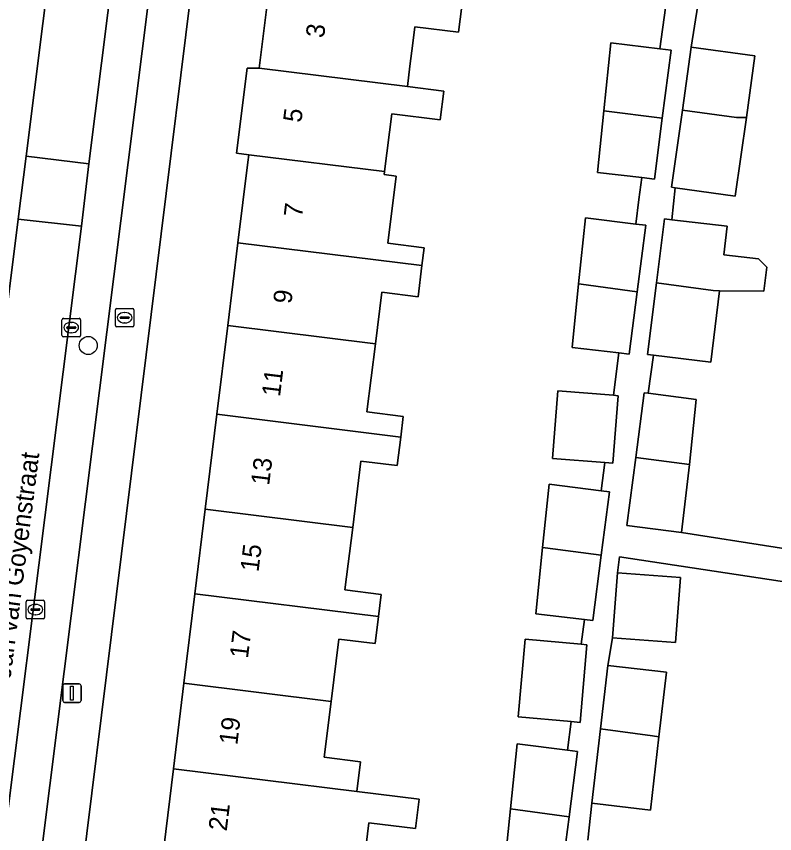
# Model space of a CAD drawing. Extents: x 162172 to 163187, y 382874 to 383685.
# Drawn here: x 162849.67 to 162890.75, y 383194.13 to 383238.41 of the extents above; entities that cross this region are included whole.
import ezdxf

# ---------------------------------------------------------------- set-up
doc = ezdxf.new("R2010")
doc.units = 0
for name, color, linetype in [('IMGEO_Boom', 7, 'Continuous'), ('IMGEO_Brandkraan', 7, 'Continuous'), ('IMGEO_Erf', 7, 'Continuous'), ('IMGEO_Kolk', 7, 'Continuous'), ('IMGEO_Lichtmast', 7, 'Continuous'), ('IMGEO_Openbare_ruimte_label', 7, 'Continuous'), ('IMGEO_Pand', 7, 'Continuous'), ('IMGEO_Pand_nummerreeks', 7, 'Continuous'), ('IMGEO_Parkeervlak_open', 7, 'Continuous'), ('IMGEO_Rijbaan_lokaal_open', 7, 'Continuous'), ('IMGEO_Voetpad_open', 7, 'Continuous')]:
    doc.layers.add(name, color=color, linetype=linetype)

msp = doc.modelspace()

# ---------------------------------------------------------------- linework, layer by layer
at = {"layer": 'IMGEO_Boom'}
msp.add_circle((162853.57, 383220.576), 0.489, dxfattribs=at)
at = {"layer": 'IMGEO_Brandkraan'}
for p, q in [((162855.041, 383221.656), (162855.041, 383222.508)), ((162855.116, 383222.582), (162855.968, 383222.582)), ((162855.529, 383222.362), (162855.554, 383222.362)), ((162856.042, 383222.508), (162856.042, 383221.656)), ((162855.3, 383222.076), (162855.3, 383222.088)), ((162855.738, 383222.039), (162855.34, 383222.039)), ((162855.343, 383222.125), (162855.741, 383222.125)), ((162855.552, 383221.802), (162855.527, 383221.802)), ((162855.784, 383222.088), (162855.784, 383222.076)), ((162855.968, 383221.582), (162855.116, 383221.582))]:
    msp.add_line(p, q, dxfattribs=at)
for points in [[(162855.041, 383221.656), (162855.041, 383222.508)], [(162855.116, 383222.582), (162855.968, 383222.582)], [(162856.042, 383222.508), (162856.042, 383221.656)], [(162855.968, 383221.582), (162855.116, 383221.582)]]:
    msp.add_lwpolyline(points, dxfattribs=at)
for centre, radius, start, end in [((162855.118, 383222.506), 0.0765, 91.552, 178.448), ((162855.118, 383222.506), 0.0765, 91.552, 178.448), ((162855.966, 383222.506), 0.0765, 1.552, 88.448), ((162855.966, 383222.506), 0.0765, 1.552, 88.448), ((162855.34, 383222.085), 0.0403, 85.8775, 175.7526), ((162855.337, 383222.075), 0.0366, 178.938, 274.7102), ((162855.741, 383222.082), 0.043, 264.8664, 352.4533), ((162855.745, 383222.087), 0.0386, 1.7309, 96.639), ((162855.118, 383221.658), 0.0765, 181.552, 268.448), ((162855.118, 383221.658), 0.0765, 181.552, 268.448), ((162855.966, 383221.658), 0.0765, 271.552, 358.448), ((162855.966, 383221.658), 0.0765, 271.552, 358.448)]:
    msp.add_arc(centre, radius, start, end, dxfattribs=at)
for centre, major_axis, ratio, start_param, end_param in [((162855.528, 383222.082), (-0.387, 0.002), 0.722429, 4.712389, 7.853982), ((162855.553, 383222.082), (-0.39, 0.002), 0.717154, 1.570796, 4.712389)]:
    msp.add_ellipse(centre, major_axis=major_axis, ratio=ratio, start_param=start_param, end_param=end_param, dxfattribs=at)
at = {"layer": 'IMGEO_Erf'}
for points in [[(162858.749, 383202.282), (162859.343, 383207.131), (162859.905, 383211.713), (162860.535, 383216.853), (162861.124, 383221.656), (162861.675, 383226.144), (162862.209, 383230.502), (162862.258, 383230.906), (162861.604, 383230.987), (162862.171, 383235.603), (162862.835, 383235.595), (162863.404, 383240.244), (162863.979, 383244.938), (162860.37, 383245.339)], [(162859.74, 383244.698), (162859.396, 383241.785), (162850.805, 383172.442), (162854.387, 383171.998), (162855.088, 383177.781), (162855.777, 383183.463), (162856.431, 383183.382), (162856.462, 383183.631), (162857.027, 383188.238), (162857.564, 383192.616), (162858.181, 383197.648), (162858.749, 383202.282)], [(162873.798, 383238.956), (162873.625, 383237.553), (162871.259, 383237.846), (162871.15, 383236.962), (162870.995, 383235.71), (162870.858, 383234.601), (162872.825, 383234.357), (162872.632, 383232.804), (162870.011, 383233.128), (162869.624, 383229.993), (162869.604, 383229.834), (162870.247, 383229.754), (162869.797, 383226.119), (162871.764, 383225.875), (162871.644, 383224.908), (162871.435, 383223.213), (162869.468, 383223.456), (162869.123, 383220.665), (162868.666, 383216.974), (162870.633, 383216.731), (162870.496, 383215.619), (162870.304, 383214.069), (162868.337, 383214.312), (162867.893, 383210.724), (162867.474, 383207.337), (162869.441, 383207.094), (162869.293, 383205.898), (162869.112, 383204.432), (162867.145, 383204.675), (162866.726, 383201.294), (162866.352, 383198.269), (162868.319, 383198.026), (162868.12, 383196.417), (162871.489, 383196), (162871.292, 383194.404), (162868.774, 383194.716), (162868.351, 383191.28)], [(162876.08, 383191.969), (162876.442, 383195.483), (162876.803, 383198.993), (162879.521, 383198.65), (162879.723, 383200.204), (162876.852, 383200.463), (162877.23, 383204.66), (162880.266, 383204.388), (162880.44, 383205.724), (162877.804, 383206.034), (162878.175, 383209.64), (162878.527, 383213.058), (162881.346, 383212.703), (162881.545, 383214.236), (162878.713, 383214.46), (162879.003, 383218.118), (162882.018, 383217.879), (162882.316, 383220.176), (162879.774, 383220.476), (162880.128, 383223.911), (162880.497, 383227.499), (162883.222, 383227.156), (162883.394, 383228.481), (162883.559, 383229.671), (162881.147, 383229.954), (162881.49, 383233.283), (162881.87, 383236.978), (162884.524, 383236.643), (162884.831, 383238.859)], [(162886.585, 383239.016), (162886.227, 383236.746), (162889.684, 383236.261), (162889.216, 383232.93), (162888.618, 383228.666), (162885.362, 383229.123), (162885.18, 383227.391), (162888.179, 383227.032), (162887.991, 383225.488), (162889.871, 383225.263), (162890.316, 383224.827), (162890.157, 383223.524), (162887.755, 383223.545), (162887.284, 383219.67), (162884.187, 383220.053), (162883.903, 383217.988), (162886.502, 383217.654), (162886.133, 383214.121), (162885.702, 383210.437), (162895.845, 383208.849)], [(162891.181, 383193.375), (162891.457, 383195.207), (162893.735, 383194.864), (162894.157, 383197.657), (162894.675, 383201.095), (162892.435, 383201.433), (162892.638, 383202.781), (162892.899, 383204.51), (162895.14, 383204.172), (162895.585, 383207.129), (162882.345, 383209.124), (162882.235, 383208.268), (162885.653, 383208.004), (162885.381, 383204.481), (162881.962, 383204.746), (162881.711, 383203.241), (162884.882, 383202.877), (162884.479, 383199.376), (162884.023, 383195.411), (162880.852, 383195.776), (162880.622, 383193.782)]]:
    msp.add_lwpolyline(points, dxfattribs=at)
at = {"layer": 'IMGEO_Kolk'}
for p, q in [((162852.146, 383221.121), (162852.146, 383221.973)), ((162852.221, 383222.047), (162853.073, 383222.047)), ((162852.634, 383221.827), (162852.659, 383221.827)), ((162853.147, 383221.973), (162853.147, 383221.121)), ((162852.405, 383221.541), (162852.405, 383221.553)), ((162852.843, 383221.504), (162852.445, 383221.504)), ((162852.448, 383221.59), (162852.846, 383221.59)), ((162852.889, 383221.553), (162852.889, 383221.541)), ((162853.073, 383221.047), (162852.221, 383221.047)), ((162852.657, 383221.267), (162852.632, 383221.267)), ((162850.276, 383206.772), (162851.128, 383206.772)), ((162850.201, 383205.846), (162850.201, 383206.698)), ((162850.46, 383206.266), (162850.46, 383206.278)), ((162850.503, 383206.315), (162850.901, 383206.315)), ((162850.689, 383206.552), (162850.714, 383206.552)), ((162850.944, 383206.278), (162850.944, 383206.266)), ((162851.202, 383206.698), (162851.202, 383205.846)), ((162850.898, 383206.229), (162850.5, 383206.229)), ((162850.712, 383205.992), (162850.687, 383205.992)), ((162851.128, 383205.772), (162850.276, 383205.772))]:
    msp.add_line(p, q, dxfattribs=at)
for points in [[(162852.146, 383221.121), (162852.146, 383221.973)], [(162852.221, 383222.047), (162853.073, 383222.047)], [(162853.147, 383221.973), (162853.147, 383221.121)], [(162853.073, 383221.047), (162852.221, 383221.047)], [(162850.276, 383206.772), (162851.128, 383206.772)], [(162850.201, 383205.846), (162850.201, 383206.698)], [(162851.202, 383206.698), (162851.202, 383205.846)], [(162851.128, 383205.772), (162850.276, 383205.772)]]:
    msp.add_lwpolyline(points, dxfattribs=at)
for centre, radius, start, end in [((162852.223, 383221.971), 0.0765, 91.552, 178.448), ((162852.223, 383221.971), 0.0765, 91.552, 178.448), ((162853.071, 383221.971), 0.0765, 1.552, 88.448), ((162853.071, 383221.971), 0.0765, 1.552, 88.448), ((162852.445, 383221.55), 0.0403, 85.8775, 175.7526), ((162852.442, 383221.54), 0.0366, 178.938, 274.7102), ((162852.846, 383221.547), 0.043, 264.8664, 352.4533), ((162852.85, 383221.552), 0.0386, 1.7309, 96.639), ((162852.223, 383221.123), 0.0765, 181.552, 268.448), ((162852.223, 383221.123), 0.0765, 181.552, 268.448), ((162853.071, 383221.123), 0.0765, 271.552, 358.448), ((162853.071, 383221.123), 0.0765, 271.552, 358.448), ((162850.278, 383206.696), 0.0765, 91.552, 178.448), ((162850.278, 383206.696), 0.0765, 91.552, 178.448), ((162851.126, 383206.696), 0.0765, 1.552, 88.448), ((162851.126, 383206.696), 0.0765, 1.552, 88.448), ((162850.5, 383206.275), 0.0403, 85.8775, 175.7526), ((162850.905, 383206.277), 0.0386, 1.7309, 96.639), ((162850.278, 383205.848), 0.0765, 181.552, 268.448), ((162850.278, 383205.848), 0.0765, 181.552, 268.448), ((162850.497, 383206.265), 0.0366, 178.938, 274.7102), ((162850.901, 383206.272), 0.043, 264.8664, 352.4533), ((162851.126, 383205.848), 0.0765, 271.552, 358.448), ((162851.126, 383205.848), 0.0765, 271.552, 358.448)]:
    msp.add_arc(centre, radius, start, end, dxfattribs=at)
for centre, major_axis, ratio, start_param, end_param in [((162852.633, 383221.547), (-0.387, 0.002), 0.722429, 4.712389, 7.853982), ((162852.658, 383221.547), (-0.39, 0.002), 0.717154, 1.570796, 4.712389), ((162850.688, 383206.272), (-0.387, 0.002), 0.722429, 4.712389, 7.853982), ((162850.713, 383206.272), (-0.39, 0.002), 0.717154, 1.570796, 4.712389)]:
    msp.add_ellipse(centre, major_axis=major_axis, ratio=ratio, start_param=start_param, end_param=end_param, dxfattribs=at)
at = {"layer": 'IMGEO_Lichtmast'}
for p, q in [((162852.186, 383201.345), (162852.186, 383202.145)), ((162852.186, 383202.145), (162852.186, 383201.345)), ((162852.286, 383202.245), (162853.076, 383202.245)), ((162853.076, 383202.245), (162852.286, 383202.245)), ((162853.176, 383202.145), (162853.176, 383201.345)), ((162853.176, 383201.345), (162853.176, 383202.145)), ((162853.076, 383201.245), (162852.286, 383201.245)), ((162852.286, 383201.245), (162853.076, 383201.245))]:
    msp.add_line(p, q, dxfattribs=at)
msp.add_lwpolyline([(162852.606, 383202.12), (162852.756, 383202.12), (162852.756, 383201.37), (162852.606, 383201.37), (162852.606, 383202.12)], dxfattribs=at)
for centre, start, end in [((162852.286, 383202.145), 90, 180), ((162852.286, 383202.145), 90, 180), ((162853.076, 383202.145), 0, 90), ((162853.076, 383202.145), 360, 90), ((162852.286, 383201.345), 180, 270), ((162852.286, 383201.345), 180, 270), ((162853.076, 383201.345), 270, 0), ((162853.076, 383201.345), 270, 0)]:
    msp.add_arc(centre, 0.1, start, end, dxfattribs=at)
at = {"layer": 'IMGEO_Pand'}
for points in [[(162873.798, 383238.956), (162871.433, 383239.249), (162863.404, 383240.244), (162862.835, 383235.595), (162870.858, 383234.601), (162870.995, 383235.71), (162871.15, 383236.962), (162871.259, 383237.846), (162873.625, 383237.553)], [(162885.138, 383236.566), (162884.524, 383236.643), (162881.87, 383236.978), (162881.49, 383233.283), (162884.662, 383232.89)], [(162885.748, 383233.332), (162888.687, 383232.934), (162889.216, 383232.93), (162889.684, 383236.261), (162886.227, 383236.746)], [(162872.825, 383234.357), (162870.858, 383234.601), (162862.835, 383235.595), (162862.171, 383235.603), (162861.604, 383230.987), (162862.258, 383230.906), (162869.624, 383229.993), (162870.011, 383233.128), (162872.632, 383232.804)], [(162884.662, 383232.89), (162881.49, 383233.283), (162881.147, 383229.954), (162883.559, 383229.671), (162884.236, 383229.591)], [(162889.216, 383232.93), (162888.687, 383232.934), (162885.748, 383233.332), (162885.161, 383229.151), (162885.362, 383229.123), (162888.618, 383228.666)], [(162870.247, 383229.754), (162869.604, 383229.834), (162869.624, 383229.993), (162862.258, 383230.906), (162862.209, 383230.502), (162861.675, 383226.144), (162871.644, 383224.908), (162871.764, 383225.875), (162869.797, 383226.119)], [(162883.765, 383227.088), (162883.222, 383227.156), (162880.497, 383227.499), (162880.128, 383223.911), (162880.27, 383223.897), (162883.299, 383223.483)], [(162888.179, 383227.032), (162885.18, 383227.391), (162884.776, 383227.44), (162884.345, 383223.963), (162887.413, 383223.548), (162887.755, 383223.545), (162890.157, 383223.524), (162890.316, 383224.827), (162889.871, 383225.263), (162887.991, 383225.488)], [(162869.123, 383220.665), (162869.468, 383223.456), (162871.435, 383223.213), (162871.644, 383224.908), (162861.675, 383226.144), (162861.124, 383221.656)], [(162883.299, 383223.483), (162880.27, 383223.897), (162880.128, 383223.911), (162879.774, 383220.476), (162882.316, 383220.176), (162882.863, 383220.112)], [(162887.755, 383223.545), (162887.413, 383223.548), (162884.345, 383223.963), (162883.865, 383220.093), (162884.187, 383220.053), (162887.284, 383219.67)], [(162869.123, 383220.665), (162861.124, 383221.656), (162860.535, 383216.853), (162870.496, 383215.619), (162870.633, 383216.731), (162868.666, 383216.974)], [(162882.279, 383217.858), (162882.018, 383217.879), (162879.003, 383218.118), (162878.713, 383214.46), (162881.545, 383214.236), (162881.99, 383214.201)], [(162883.903, 383217.988), (162883.683, 383218.016), (162883.229, 383214.514), (162886.133, 383214.121), (162886.502, 383217.654)], [(162870.496, 383215.619), (162860.535, 383216.853), (162859.905, 383211.713), (162867.893, 383210.724), (162868.337, 383214.312), (162870.304, 383214.069)], [(162886.133, 383214.121), (162883.229, 383214.514), (162882.75, 383210.816), (162885.702, 383210.437)], [(162881.795, 383212.646), (162881.346, 383212.703), (162878.527, 383213.058), (162878.175, 383209.64), (162878.326, 383209.623), (162881.35, 383209.211)], [(162867.893, 383210.724), (162859.905, 383211.713), (162859.343, 383207.131), (162869.293, 383205.898), (162869.441, 383207.094), (162867.474, 383207.337)], [(162881.35, 383209.211), (162878.326, 383209.623), (162878.175, 383209.64), (162877.804, 383206.034), (162880.44, 383205.724), (162880.893, 383205.671)], [(162881.962, 383204.746), (162885.381, 383204.481), (162885.653, 383208.004), (162882.235, 383208.268)], [(162858.749, 383202.282), (162866.726, 383201.294), (162867.145, 383204.675), (162869.112, 383204.432), (162869.293, 383205.898), (162859.343, 383207.131)], [(162880.584, 383204.359), (162880.266, 383204.388), (162877.23, 383204.66), (162876.852, 383200.463), (162879.723, 383200.204), (162880.206, 383200.161)], [(162884.479, 383199.376), (162884.882, 383202.877), (162881.711, 383203.241), (162881.317, 383199.813), (162884.139, 383199.431)], [(162858.749, 383202.282), (162858.181, 383197.648), (162868.12, 383196.417), (162868.319, 383198.026), (162866.352, 383198.269), (162866.726, 383201.294)], [(162884.479, 383199.376), (162884.139, 383199.431), (162881.317, 383199.813), (162880.852, 383195.776), (162884.023, 383195.411)], [(162880.071, 383198.581), (162879.521, 383198.65), (162876.803, 383198.993), (162876.442, 383195.483), (162879.614, 383195.051)], [(162868.12, 383196.417), (162858.181, 383197.648), (162857.564, 383192.616), (162865.531, 383191.629), (162867.5, 383191.386), (162868.351, 383191.28), (162868.774, 383194.716), (162871.292, 383194.404), (162871.489, 383196)], [(162879.614, 383195.051), (162876.442, 383195.483), (162876.08, 383191.969), (162878.615, 383191.671), (162879.169, 383191.606)]]:
    msp.add_lwpolyline(points, close=True, dxfattribs=at)
at = {"layer": 'IMGEO_Parkeervlak_open'}
for points in [[(162842.882, 383172.464), (162843.478, 383177.192), (162843.862, 383180.235), (162849.781, 383227.424), (162850.197, 383230.839), (162854.699, 383266.635)], [(162858.101, 383266.173), (162853.597, 383230.421), (162853.195, 383227.037), (162847.239, 383179.833), (162846.839, 383176.809), (162846.274, 383172.331)], [(162843.826, 383149.725), (162847.362, 383166.12), (162848.391, 383172.323), (162857.653, 383245.721)]]:
    msp.add_lwpolyline(points, dxfattribs=at)
at = {"layer": 'IMGEO_Rijbaan_lokaal_open'}
msp.add_lwpolyline([(162854.724, 383266.995), (162854.699, 383266.635), (162850.197, 383230.839), (162853.597, 383230.421), (162858.101, 383266.173), (162858.158, 383266.556)], dxfattribs=at)
for points in [[(162853.597, 383230.421), (162850.197, 383230.839), (162849.781, 383227.424), (162853.195, 383227.037)], [(162853.195, 383227.037), (162849.781, 383227.424), (162843.862, 383180.235), (162847.239, 383179.833)]]:
    msp.add_lwpolyline(points, close=True, dxfattribs=at)
at = {"layer": 'IMGEO_Voetpad_open'}
for points in [[(162857.653, 383245.721), (162848.391, 383172.323), (162847.362, 383166.12), (162843.826, 383149.725)], [(162846.22, 383148.923), (162846.065, 383148.925), (162848.509, 383160.165), (162849.921, 383166.83), (162850.623, 383170.976), (162850.805, 383172.442), (162859.396, 383241.785)], [(162884.831, 383238.859), (162884.524, 383236.643), (162885.138, 383236.566), (162884.662, 383232.89), (162884.236, 383229.591), (162883.559, 383229.671), (162883.394, 383228.481), (162883.222, 383227.156), (162883.765, 383227.088), (162883.299, 383223.483), (162882.863, 383220.112), (162882.316, 383220.176), (162882.018, 383217.879), (162882.279, 383217.858), (162881.99, 383214.201), (162881.545, 383214.236), (162881.346, 383212.703), (162881.795, 383212.646), (162881.35, 383209.211), (162880.893, 383205.671), (162880.44, 383205.724), (162880.266, 383204.388), (162880.584, 383204.359), (162880.206, 383200.161), (162879.723, 383200.204), (162879.521, 383198.65), (162880.071, 383198.581), (162879.614, 383195.051), (162879.169, 383191.606)], [(162895.845, 383208.849), (162885.702, 383210.437), (162882.75, 383210.816), (162883.229, 383214.514), (162883.683, 383218.016), (162883.903, 383217.988), (162884.187, 383220.053), (162883.865, 383220.093), (162884.345, 383223.963), (162884.776, 383227.44), (162885.18, 383227.391), (162885.362, 383229.123), (162885.161, 383229.151), (162885.748, 383233.332), (162886.227, 383236.746), (162886.585, 383239.016)], [(162880.622, 383193.782), (162880.852, 383195.776), (162881.317, 383199.813), (162881.711, 383203.241), (162881.962, 383204.746), (162882.235, 383208.268), (162882.345, 383209.124), (162895.585, 383207.129)]]:
    msp.add_lwpolyline(points, dxfattribs=at)

# ---------------------------------------------------------------- texts
at = {"layer": 'IMGEO_Openbare_ruimte_label'}
msp.add_text('Jan van Goyenstraat', height=1, rotation=82.7044, dxfattribs=at).set_placement((162849.356, 383202.487))
at = {"layer": 'IMGEO_Pand_nummerreeks'}
for s, rotation, p in [('3', 83.0159, (162866.336, 383237.204)), ('5', 82.9872, (162865.109, 383232.622)), ('7', 83.0101, (162865.144, 383227.486)), ('9', 83.0097, (162864.568, 383222.799)), ('11', 83.0097, (162863.953, 383217.768)), ('13', 83.0097, (162863.364, 383212.967)), ('15', 83.0097, (162862.789, 383208.28)), ('17', 83.0097, (162862.215, 383203.593)), ('19', 83.0097, (162861.64, 383198.906)), ('21', 83.0101, (162861.067, 383194.241))]:
    msp.add_text(s, height=1, rotation=rotation, dxfattribs=at).set_placement(p)

doc.saveas('drawing.dxf')
